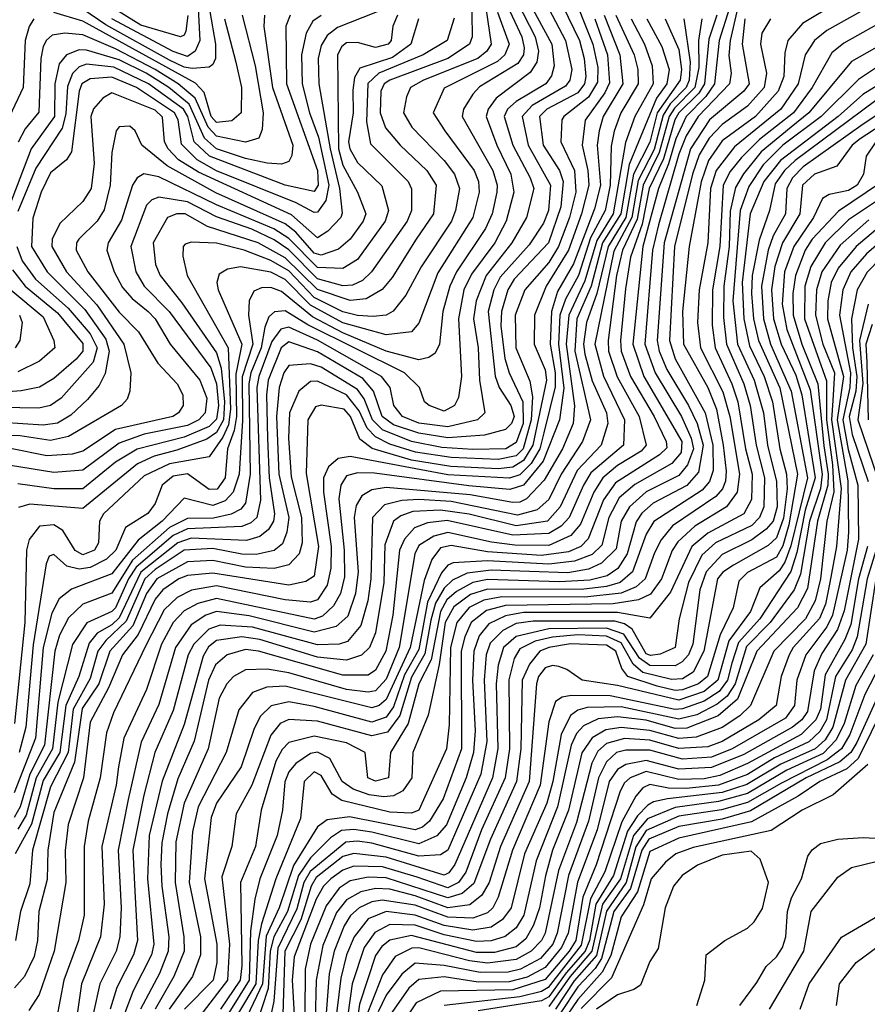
# Model space of a CAD drawing. Extents: x 501367 to 657802, y 482273 to 547541.
# Tile 358 of 656: x 606080 to 608427, y 514998 to 517723. Entities that reach past the tile are written whole.
import ezdxf

# ---------------------------------------------------------------- set-up
doc = ezdxf.new("R2010")
doc.units = 0

msp = doc.modelspace()

# ---------------------------------------------------------------- linework, layer by layer
at = {"layer": '0CON20XD'}
for points in [[(607360.2, 517825), (607385.4, 517655), (607373, 517635), (607348.4, 517615), (607197.8, 517555), (607161.9, 517535), (607150.6, 517509.4), (607142.5, 517465), (607165.9, 517425), (607255, 517332.8), (607283.6, 517295), (607297.8, 517255), (607286.8, 517195), (607275.4, 517165), (607191.2, 517038.8), (607149.5, 516960.5), (607113.8, 516916.2), (607094.6, 516905.4), (607058.3, 516901.7), (607015, 516904.2), (606974.5, 516914.5), (606895, 516954.1), (606825, 517027.2), (606775, 517056.5), (606701.3, 517085), (606625, 517104.6), (606555, 517107.3), (606538.5, 517101.5), (606533.1, 517095), (606531.7, 517068.3), (606544, 517015), (606657.5, 516815), (606663.9, 516645), (606658.4, 516601.6), (606642.5, 516567.5), (606605, 516513.3), (606495, 516493.2), (606425, 516460.3), (606311.7, 516355), (606301.4, 516335), (606298.2, 516275), (606287.4, 516255), (606255, 516242), (606233.9, 516253.9), (606199.4, 516309.4), (606175, 516325.2), (606135, 516320.8), (606106.1, 516283.9), (606098.5, 516255), (606094.6, 516055), (606065.3, 515775)], [(607603.2, 517815), (607667, 517655), (607680.6, 517590.6), (607679.6, 517549.6), (607655, 517508.4), (607586.4, 517455), (607581.2, 517445), (607578.6, 517385), (607616.6, 517305), (607619.6, 517245), (607601.9, 517175), (607572.3, 517095), (607545, 517050.9), (607478.3, 516975), (607452.1, 516905), (607453.6, 516815), (607492.4, 516722.4), (607499.4, 516679.4), (607496.6, 516615), (607474.2, 516535), (607454.5, 516515.5), (607405, 516505.3), (607275, 516510.8), (607176.2, 516526.2), (607105, 516548.3), (607065, 516567.9), (607042.1, 516592.2), (607020.1, 516640.1), (606985, 516684.7), (606905, 516722.7), (606885, 516721), (606852.6, 516695), (606827.4, 516635), (606824.3, 516565), (606832.1, 516457.9), (606860.7, 516345), (606862.5, 516275), (606853.9, 516245), (606825, 516214.5), (606785, 516204.1), (606705, 516207.7), (606615, 516225.9), (606545, 516222.8), (606459.5, 516175), (606431.2, 516135), (606392.9, 516045), (606329.5, 515975), (606298.7, 515885), (606253.4, 515816.6), (606231.8, 515668.2), (606175, 515528.5), (606157.6, 515425), (606156.1, 515343.9), (606133.4, 515255), (606129.2, 515175), (606119.7, 515130.3), (606093, 515075), (606066, 515044)], [(607506.9, 517825), (607591, 517665), (607608.6, 517585), (607603.5, 517555), (607591.5, 517538.5), (607498.9, 517485), (607470.9, 517455), (607488.1, 517375), (607549.9, 517265), (607544.1, 517195), (607530.5, 517159.5), (607490.2, 517099.8), (607410, 517010), (607392.4, 516975), (607377, 516915), (607396.3, 516736.3), (607407.4, 516705), (607439.9, 516655), (607449.1, 516625), (607441.6, 516605), (607425, 516588.9), (607367.1, 516572.9), (607265, 516565.5), (607185, 516578.1), (607115, 516601.4), (607083.7, 516625), (607059.5, 516695), (607029.7, 516729.7), (606905, 516803.5), (606825, 516831.3), (606803.8, 516815), (606768.4, 516725), (606763.3, 516685), (606766, 516564), (606770.9, 516455), (606785.1, 516354.9), (606783, 516335), (606768.5, 516311.5), (606745, 516292.6), (606708.2, 516281.8), (606555, 516288), (606518.3, 516275), (606415.8, 516194.2), (606355, 516067.3), (606335, 516048.5), (606294.6, 516025.4), (606272.3, 515997.7), (606243.4, 515905), (606207.4, 515825), (606191.2, 515695), (606145, 515617.7), (606113.1, 515496.9), (606067.8, 515415)], [(607552.9, 517825), (607629.9, 517665), (607643.3, 517615), (607647.6, 517565), (607644.1, 517545), (607625, 517520.4), (607539.8, 517475), (607519.4, 517455), (607529.4, 517375), (607574.2, 517305), (607585.2, 517275.2), (607578.6, 517205), (607544.1, 517105), (607448.7, 517005), (607431.6, 516975), (607414.4, 516915), (607412.6, 516875), (607423.3, 516785), (607435.3, 516745), (607473.2, 516665), (607474.1, 516605), (607455, 516552.2), (607425.8, 516535), (607335, 516532.9), (607248.8, 516538.8), (607165, 516555.8), (607085, 516587.8), (607057.2, 516615), (607033.4, 516673.4), (607015, 516699.3), (606915, 516761.4), (606885, 516770.5), (606825, 516766.1), (606811.2, 516745), (606798.8, 516705), (606791.4, 516625), (606797.7, 516465), (606825.4, 516345), (606820.1, 516305), (606808, 516272), (606785, 516253.6), (606735, 516243), (606695, 516244.1), (606615, 516259), (606535, 516255.2), (606455, 516201.3), (606426.2, 516175), (606375, 516057.9), (606318.2, 516005), (606296.1, 515975), (606275, 515900), (606228, 515815), (606213.9, 515695), (606165, 515599.5), (606115.5, 515425), (606108.4, 515331.6), (606082.6, 515255), (606068, 515175)], [(607466.3, 517815), (607553.1, 517655), (607559.8, 517595), (607552.5, 517567.5), (607536.6, 517545), (607454.2, 517495.8), (607430.8, 517475), (607421.2, 517455), (607445.7, 517375), (607493.8, 517285), (607503.2, 517255), (607483.6, 517175), (607442.4, 517105), (607371.6, 517015), (607343.5, 516945), (607336.9, 516895), (607349.3, 516815), (607352.7, 516725), (607368.3, 516635), (607347.5, 516615), (607265, 516596.3), (607185, 516606), (607139.8, 516625), (607115.6, 516655), (607105.9, 516705), (607081.4, 516735), (606905, 516835.6), (606825, 516871.4), (606803.4, 516866.6), (606778, 516832), (606741.9, 516735), (606736.3, 516705), (606746.7, 516393.3), (606736.5, 516345), (606720, 516330), (606695, 516320.1), (606545, 516313.4), (606504.7, 516295), (606402.4, 516207.6), (606381.1, 516175), (606345, 516094.9), (606335, 516084.9), (606266.3, 516053.7), (606226.4, 515993.6), (606185.7, 515834.3), (606171.1, 515705), (606125.3, 515625), (606098, 515522), (606075, 515482.6)], [(606570.8, 517825), (606579.1, 517665), (606565.7, 517635), (606545, 517620.9), (606505, 517634.1), (606335, 517725)], [(607175, 517786.3), (606959.5, 517700.5), (606931.6, 517678.4), (606915, 517651.5), (606906.2, 517615), (606907.9, 517545), (606939.5, 517365), (606965.9, 517255), (606973.1, 517186.9), (606969.6, 517175), (606932.8, 517137.2), (606905, 517119.1), (606832.5, 517182.5), (606575, 517301), (606520, 517335), (606491.1, 517365), (606481.1, 517385), (606475, 517453.2), (606455, 517471.9), (606335, 517520.2), (606310.5, 517505), (606284.4, 517475.6), (606276.6, 517455), (606286, 517325), (606277.5, 517255), (606255, 517219.2), (606191.2, 517158.8), (606170.2, 517115), (606168.8, 517095), (606209.5, 517025), (606293.5, 516933.5), (606368.4, 516825), (606388.1, 516745), (606385.3, 516695), (606377.6, 516672.4), (606362.1, 516655), (606215, 516569.2), (606165, 516558.2), (606081.2, 516571.2), (605975, 516573.9)], [(607440.5, 517805), (607507.1, 517675), (607516.5, 517635), (607511.9, 517605), (607493.6, 517576.4), (607399.7, 517505), (607377.4, 517475), (607371.9, 517455), (607401.4, 517375), (607440, 517295), (607448, 517245), (607426.5, 517165), (607395.6, 517105), (607331.2, 517018.8), (607309.9, 516975), (607294.7, 516895), (607303.5, 516735), (607295, 516677.5), (607284.2, 516655), (607255, 516639.2), (607213.5, 516655), (607200.9, 516665), (607186.6, 516705), (607145.7, 516745), (606877.9, 516877.9), (606815, 516917.4), (606785.6, 516914.4), (606769.7, 516900.3), (606758.4, 516871.6), (606748.8, 516815), (606720.4, 516745), (606714.3, 516715), (606717.7, 516465), (606704.9, 516385), (606692, 516368), (606665.6, 516354.4), (606616.9, 516343.1), (606545, 516342), (606495, 516317.7), (606392.5, 516227.5), (606335, 516135.7), (606255, 516105.7), (606215, 516067.2), (606190.5, 516019.5), (606177, 515975), (606148.4, 515715), (606107.8, 515635), (606081.2, 515545), (606065.1, 515515)], [(607330.6, 517805), (607332.7, 517675), (607325.6, 517654.4), (607265.6, 517615), (607104.5, 517555), (607089.4, 517545), (607079.8, 517525), (607078.5, 517465), (607093.2, 517423.2), (607133.2, 517375), (607207, 517305), (607232.8, 517265), (607225.8, 517185), (607178.1, 517115), (607111.1, 517008.9), (607083.9, 516976.1), (607039.6, 516950.4), (606994.7, 516945.3), (606905, 516975.8), (606815, 517063.8), (606740.3, 517105), (606600.3, 517150.3), (606538.2, 517185), (606515.1, 517184.9), (606489.2, 517175), (606450, 517105), (606455.9, 517045), (606469.3, 517015), (606529.3, 516939.3), (606625, 516800.5), (606638.2, 516758.2), (606647.3, 516665), (606644.2, 516615.8), (606625, 516580.3), (606597.9, 516562.1), (606515, 516531.8), (606452.1, 516515), (606406.6, 516493.4), (606255, 516370), (606108.3, 516381.7), (606076.8, 516373.2)], [(606545.6, 517734.4), (606539.6, 517690.4), (606535, 517679.6), (606525, 517675.3), (606415, 517707.8), (606265, 517801.2)], [(607424.1, 517774.1), (607470.6, 517675), (607477, 517645), (607474.5, 517625), (607458.8, 517601.1), (607353.5, 517536.5), (607335, 517516.5), (607308.7, 517475), (607305.2, 517455), (607390.1, 517305), (607401.6, 517265), (607400.9, 517245), (607388, 517185), (607370, 517145), (607289.6, 517025), (607270.7, 516985), (607251.7, 516915), (607242.5, 516825), (607230.1, 516799.9), (607212.5, 516787.5), (607185, 516781.8), (607094.5, 516805.5), (606975, 516855.9), (606890.7, 516900.7), (606805, 516970), (606775, 516981.5), (606749.3, 516980.7), (606728.3, 516971.7), (606715.2, 516945), (606714, 516905), (606725.3, 516825), (606696, 516734), (606696.9, 516613.1), (606687.4, 516465), (606671.2, 516415), (606648.7, 516391.3), (606615, 516378.3), (606535, 516398.2), (606474.6, 516335), (606407.6, 516282.4), (606335, 516188.9), (606223.2, 516146.8), (606189.6, 516120.4), (606169.2, 516080.7), (606144.9, 515985.1), (606124.1, 515735), (606065, 515583)], [(608045.3, 517755), (608016.6, 517665), (608003.7, 517545), (607979.7, 517510.3), (607925.1, 517455), (607897, 517393), (607876.7, 517323.3), (607848.4, 517255), (607805.7, 517095), (607777.6, 516825), (607808.4, 516735), (607912.9, 516555), (607911.8, 516525), (607885.2, 516495), (607783.2, 516436.8), (607740.1, 516399.9), (607711.2, 516345), (607691.7, 516268.3), (607665, 516243.2), (607615.8, 516224.2), (607545, 516215.6), (607374.8, 516224.8), (607280.1, 516219.9), (607265, 516213.6), (607247.5, 516192.5), (607208.9, 516111.1), (607185, 515979.6), (607145, 515909.4), (607115, 515821.1), (607095, 515793.1), (607055, 515778.9), (606895, 515822.3), (606825, 515835.1), (606776.1, 515823.9), (606746.8, 515795), (606729.1, 515760.9), (606693.6, 515655), (606625, 515554.3), (606610.4, 515515), (606591.5, 515345), (606626.2, 515165), (606626.1, 515113.9), (606615.6, 515065), (606536.3, 514985)], [(608341.5, 517768.5), (608247.7, 517712.3), (608207.2, 517665), (608198.9, 517631.1), (608196, 517565), (608180.1, 517525), (608117.6, 517455), (608025, 517387.7), (607986.7, 517333.3), (607966.4, 517273.6), (607933.3, 517095), (607915.3, 516914.7), (607917.5, 516825), (607985, 516704.4), (608009.2, 516645), (608028.2, 516545), (608036.4, 516473.6), (608034, 516446), (608025.5, 516424.5), (608007.2, 516402.8), (607887.7, 516322.3), (607856.2, 516283.8), (607837.4, 516247.4), (607812.1, 516175), (607786.5, 516153.5), (607745, 516135.5), (607645, 516124.3), (607414.8, 516125.2), (607365, 516116.6), (607324.1, 516095.9), (607290.2, 516055), (607272.4, 515985), (607268.7, 515771.3), (607262.2, 515705), (607185.1, 515535), (607165, 515526.8), (607105, 515529.5), (606972.4, 515562.4), (606945, 515579.2), (606915, 515631.4), (606895, 515641.2), (606868.1, 515615), (606857.9, 515512.1), (606788.8, 515345), (606749.4, 515220.6), (606740.3, 515175), (606733.5, 515055), (606686, 514975)], [(606915, 517734.5), (606891.8, 517718.2), (606872.9, 517685), (606860.7, 517625), (606862.4, 517545), (606882.2, 517465), (606907.7, 517397.7), (606935.9, 517265), (606928.1, 517221.9), (606905, 517189.7), (606895, 517189.3), (606845.5, 517215.5), (606625, 517304.3), (606571, 517335), (606528.3, 517378.3), (606518.9, 517445), (606508.9, 517465), (606403, 517535), (606335, 517563.3), (606275, 517558.9), (606252.4, 517545), (606245, 517524.4), (606223.1, 517356.9), (606209.7, 517335), (606165, 517298.5), (606139.6, 517245), (606116.6, 517173.4), (606112.4, 517095), (606155.7, 517025), (606260.6, 516920.6), (606318.5, 516838.5), (606328.2, 516805), (606316.8, 516743.2), (606299.7, 516710.3), (606268.2, 516671.8), (606221.5, 516628.5), (606185, 516606.6), (606145, 516600.6), (605975, 516611.3)], [(606757.6, 517735), (606755.9, 517704.1), (606780.2, 517535), (606836, 517375), (606833.7, 517346.3), (606825, 517330.5), (606805, 517323.2), (606765, 517325.9), (606705, 517338.7), (606625, 517365.6), (606591.4, 517395), (606549.2, 517489.2), (606493, 517535), (606429.8, 517575), (606355, 517611.6), (606265, 517638.6), (606245, 517638.8), (606209.7, 517625), (606189.6, 517600.4), (606177.1, 517545), (606176.3, 517455), (606111.6, 517365), (606049.3, 517200.7)], [(606118.9, 517725), (606106, 517704), (606094.9, 517665), (606090.1, 517535), (606051.9, 517455)], [(607126.1, 517735), (607113.6, 517705), (607108.7, 517665), (607100.3, 517655), (607065, 517645.7), (607015, 517659), (606985, 517658.3), (606971.9, 517648.1), (606960.4, 517625), (606962.9, 517365), (606975, 517320), (607015.5, 517245), (607038.2, 517185), (607030.9, 517165), (606994.9, 517115.1), (606962.7, 517087.3), (606915, 517071.3), (606895, 517076.4), (606845, 517134.5), (606815, 517157.7), (606623.5, 517243.5), (606487.9, 517317.9), (606418.4, 517375), (606400, 517415), (606385, 517427.5), (606355, 517425.8), (606347.1, 517415), (606335.2, 517355.2), (606330.5, 517265), (606313.9, 517196.1), (606294.7, 517165.3), (606243.7, 517115), (606237, 517105), (606236.8, 517085), (606268.4, 517025), (606355, 516913.6), (606408.9, 516858.9), (606462.2, 516772.2), (606516.3, 516715), (606531.6, 516685), (606532.5, 516655), (606519.3, 516635), (606503.8, 516625), (606345, 516588.2), (606255, 516528.8), (606225, 516520), (606155, 516515.5), (606055, 516536.4)], [(607184.3, 517725), (607163, 517655), (607112.4, 517617.6), (607021.9, 517588.1), (607007.4, 517562.6), (607002.4, 517527.6), (607003.4, 517465), (606990.7, 517385), (606993.8, 517365), (607015, 517327.7), (607082.4, 517262.4), (607100.8, 517195), (607091.7, 517165), (607015, 517059.4), (606975, 517033.8), (606905, 517037.2), (606825, 517117.3), (606783.8, 517143.9), (606625, 517210.1), (606465, 517288), (606424, 517296), (606405, 517285.2), (606392.2, 517265), (606362.3, 517167.7), (606324.8, 517105), (606321.3, 517085), (606341.5, 517025), (606365, 516981.1), (606391.1, 516951.1), (606435.4, 516915.4), (606454.8, 516895), (606496.5, 516825), (606578.9, 516725), (606597.8, 516675), (606593.9, 516635), (606576.1, 516615), (606545, 516600.1), (606424.3, 516575.7), (606355, 516551.2), (606255, 516476.2), (606175, 516469.6), (606055, 516488.7)], [(606829, 517735), (606816.5, 517705), (606818.3, 517545), (606904.3, 517305), (606906.3, 517265), (606895, 517246.9), (606815, 517264.3), (606605.1, 517345), (606563.5, 517385), (606546, 517455), (606533.4, 517475), (606437.1, 517545), (606340.9, 517590.9), (606265, 517599.8), (606245, 517592.4), (606226.7, 517573.3), (606212.2, 517537.8), (606207.7, 517462.3), (606197.5, 517422.5), (606125, 517312.1), (606075, 517191.9)], [(607283.4, 517726.6), (607263.5, 517665), (607197.2, 517625), (607074.2, 517575), (607043.7, 517546.3), (607040.1, 517440.1), (607050.9, 517379.1), (607155.2, 517275), (607164.5, 517254.5), (607165.2, 517195), (607153.3, 517165), (607053.8, 517025), (607029, 517001), (607001.6, 516988.4), (606975, 516986), (606905, 517005.7), (606825, 517085.4), (606785, 517113), (606722.6, 517142.6), (606625, 517177.5), (606545, 517218.1), (606465, 517231.8), (606445.6, 517224.4), (606431, 517209), (606387.4, 517095), (606402, 517025), (606424.5, 516985), (606493.6, 516915), (606609, 516759), (606625, 516715.3), (606630.4, 516655), (606625, 516617), (606605, 516596.5), (606535, 516567.3), (606405, 516534.5), (606345, 516497.9), (606255, 516424.1), (606175, 516424.9), (606075, 516437.9)], [(606695.7, 517735), (606731.7, 517595), (606754.1, 517465), (606751.7, 517418.3), (606742.5, 517395), (606705, 517384), (606625, 517400.1), (606601.6, 517425), (606565.6, 517505.6), (606518.4, 517545), (606454.9, 517585), (606345, 517641.6), (606255, 517680.2), (606204.6, 517685.4), (606170.2, 517679.8), (606154, 517666), (606145, 517648.2), (606138.6, 517615), (606133.2, 517466.8), (606095, 517420.4), (606076.2, 517383.8)], [(607403.4, 517743.4), (607434.9, 517655), (607423.7, 517625), (607403.1, 517606.9), (607255, 517532.8), (607224.8, 517465), (607256.7, 517415), (607338.6, 517305), (607350.7, 517275), (607352.3, 517245), (607334.3, 517175), (607237.9, 517022.1), (607185, 516882.9), (607165, 516858.8), (607095, 516851), (606975, 516883.8), (606885, 516933.1), (606815, 517003.7), (606775, 517024.4), (606691.3, 517038.7), (606655, 517032.6), (606631.9, 517018.1), (606626.2, 516995), (606629.2, 516975), (606695.4, 516825), (606678.5, 516741.5), (606680, 516625), (606673.9, 516586.1), (606655.6, 516535), (606649.1, 516455), (606626.9, 516423.1), (606605, 516422.9), (606545, 516466.1), (606505, 516459.9), (606474.5, 516435), (606455, 516384), (606435, 516356.5), (606372.8, 516317.2), (606346.4, 516255), (606320.3, 516229.7), (606275, 516206.5), (606245, 516202.3), (606210.3, 516210.3), (606175, 516242.7), (606161.7, 516238.3), (606153.5, 516216.5), (606116.9, 515993.1), (606097.3, 515765), (606078.9, 515695)], [(607672, 517725), (607707.1, 517625), (607712.6, 517547.4), (607700.2, 517519.8), (607645.9, 517444.1), (607637.1, 517375), (607653.2, 517305), (607655.9, 517265), (607635.1, 517185.1), (607599.3, 517085), (607538.1, 516985), (607505.8, 516905), (607504.3, 516825), (607535, 516753.4), (607538.2, 516725), (607500.9, 516545), (607475, 516503), (607445, 516484), (607405, 516479.6), (607273.3, 516486.7), (607165, 516503.7), (607056.3, 516536.3), (607021.6, 516561.6), (606995.9, 516625), (606978.6, 516645), (606915, 516655.9), (606898.6, 516651.4), (606878, 516615), (606873.4, 516466.6), (606907.5, 516265), (606895, 516183.1), (606872.2, 516167.8), (606825, 516157.9), (606615, 516191.2), (606545, 516185.1), (606520.8, 516175), (606476.4, 516145), (606455, 516119.2), (606408.2, 516021.8), (606364.7, 515965), (606326.2, 515873.8), (606275, 515778.5), (606256.4, 515625), (606214.5, 515495.5), (606205.9, 515424.1), (606207.4, 515335), (606175.9, 515145), (606134.4, 515025.6), (606105, 514981.2)], [(606647.4, 517725), (606678.6, 517605), (606693.7, 517535), (606693.1, 517465), (606667, 517443), (606625, 517437.8), (606610, 517455), (606590.7, 517520.7), (606567, 517547), (606255, 517718.4), (606175, 517742.7)], [(607698.3, 517735), (607742.1, 517625), (607749.6, 517545), (607695.3, 517455), (607684.6, 517415.4), (607679.1, 517375), (607688.1, 517265), (607671.2, 517198.8), (607613.1, 517046.9), (607569.1, 516970.9), (607552.5, 516915), (607548.6, 516825), (607562.4, 516745), (607563, 516707), (607530.9, 516579.1), (607519.7, 516535), (607495.9, 516494.1), (607465, 516463), (607435.8, 516454.3), (607265, 516463.2), (606995, 516514.1), (606961.6, 516508.4), (606934.9, 516485.1), (606920.9, 516455), (606921.2, 516415), (606942.6, 516265), (606941.4, 516205), (606931.8, 516158.2), (606905, 516117), (606885, 516110.8), (606815, 516117.1), (606625, 516155.8), (606555.8, 516144.2), (606516, 516124), (606480.4, 516089.6), (606428.9, 515991.1), (606339.9, 515805), (606320.2, 515749.8), (606303.2, 515625), (606269.6, 515505), (606258.9, 515435), (606258.4, 515245), (606242.7, 515175), (606202.1, 515065), (606182.4, 514957.6)], [(607730.4, 517735), (607781.6, 517625), (607791.1, 517585), (607792.3, 517545), (607744, 517465), (607726.1, 517413.9), (607717.7, 517372.3), (607715.3, 517265), (607701, 517195), (607660.7, 517119.3), (607627.4, 517015), (607591, 516949), (607575.8, 516905), (607571.5, 516825), (607586.8, 516703.2), (607574.3, 516615), (607529.1, 516500.9), (607475, 516434.5), (607437.2, 516422.7), (607323.2, 516433.2), (607062.6, 516467.4), (607015, 516468.3), (606985, 516460.4), (606968.9, 516435), (606963.5, 516396.5), (606978.5, 516255), (606979.1, 516180.9), (606968.2, 516135), (606949.2, 516100.8), (606918.1, 516071.9), (606895, 516063.5), (606625, 516120.9), (606572.9, 516107.1), (606535, 516086.7), (606505, 516054.8), (606473, 515995), (606430.8, 515869.2), (606368, 515735), (606353.7, 515655), (606347.3, 515605), (606307.1, 515435), (606313.6, 515275), (606303.4, 515185), (606251.4, 515055), (606225.2, 514875)], [(606606.1, 517745), (606622.2, 517655), (606622.2, 517615), (606615, 517598.2), (606605, 517591.2), (606557.5, 517587.5), (606535, 517590.8), (606495, 517610.1), (606318.1, 517708.1), (606255, 517751.3)], [(607772.6, 517725), (607809.8, 517655), (607830.9, 517595), (607834.1, 517545), (607782.8, 517455), (607757.6, 517382.4), (607723.1, 517185), (607678, 517112), (607645, 517000), (607600, 516905), (607593.2, 516825), (607615.9, 516654.1), (607612.5, 516605), (607583.1, 516535), (607531.7, 516448.3), (607482.9, 516397.1), (607465, 516387.8), (607445, 516386.5), (607327.5, 516407.5), (607095, 516428), (607055, 516421.7), (607027.6, 516405), (607012, 516378), (607006.4, 516345), (607017.3, 516195), (607009.5, 516135), (606988.3, 516071.7), (606956.2, 516043.9), (606895, 516027.5), (606715, 516073.5), (606625, 516084.9), (606595.1, 516074.9), (606555, 516048.3), (606511.5, 515985), (606465, 515828), (606416.2, 515723.8), (606380.2, 515565), (606353, 515425), (606360.9, 515265), (606357.6, 515185), (606346.7, 515145), (606301.9, 515055), (606284.7, 514975.3)], [(607816.1, 517725), (607858.1, 517648.1), (607878, 517585), (607871.8, 517545), (607842.9, 517505), (607767.8, 517322.2), (607744.2, 517185), (607694.1, 517105), (607662.2, 516985), (607622.5, 516895), (607616.7, 516805), (607660.1, 516615), (607637.9, 516555), (607579.4, 516465), (607545, 516395.2), (607513.2, 516366.8), (607458.1, 516351.9), (607275, 516389.6), (607184.9, 516395.1), (607138.2, 516391.8), (607089.7, 516380.3), (607056.6, 516345), (607052.4, 516175), (607043.9, 516115), (607024.1, 516045.9), (606987.9, 516002.1), (606965, 515994.4), (606905, 515992.4), (606725, 516041.5), (606635, 516047.4), (606603.7, 516036.3), (606561.8, 515995), (606546.8, 515965), (606505, 515810.9), (606454.4, 515695), (606423.5, 515576.5), (606393.3, 515425), (606399, 515311), (606406.1, 515175), (606395.4, 515135), (606349.3, 515045), (606330.7, 514985)], [(607867, 517725), (607905, 517639.6), (607912.6, 517585), (607908.7, 517555), (607844.6, 517465), (607825, 517383.4), (607779.8, 517295), (607757.9, 517175), (607709.2, 517095), (607678, 516965), (607649.3, 516885), (607641.4, 516825), (607645, 516796.7), (607665, 516722.9), (607704.4, 516634.4), (607708.3, 516605), (607690.2, 516545), (607623.3, 516475), (607576.4, 516375), (607541.7, 516335), (607455, 516322.5), (607324.5, 516354.5), (607245, 516365.8), (607168.7, 516361.3), (607135, 516349.8), (607114.7, 516335.3), (607090.8, 516269.2), (607088.6, 516165), (607065, 516026.4), (607048.1, 515985), (607026, 515964), (606985, 515950.1), (606905, 515958.9), (606745, 516007.5), (606695, 516015.4), (606625, 516004.5), (606602.8, 515987.2), (606588.1, 515961.9), (606535, 515772), (606474.6, 515615.4), (606438.6, 515465), (606433.6, 515345), (606451.6, 515165), (606445.4, 515135), (606394.2, 515035.7), (606371.1, 514975)], [(607918.4, 517725), (607936.7, 517605), (607933.8, 517555), (607924.9, 517535), (607880.6, 517489.4), (607861.4, 517458.6), (607836.4, 517363.6), (607792.7, 517277.3), (607774.5, 517175), (607725, 517082.3), (607672.7, 516825), (607696.3, 516736.3), (607754.8, 516615.2), (607751.4, 516545), (607661.5, 516468.5), (607640.6, 516435), (607601.5, 516345), (607578.8, 516321.2), (607545, 516301.3), (607445, 516296.6), (607263.7, 516336.4), (607209.2, 516330.8), (607173, 516317), (607145, 516285.6), (607131.4, 516255), (607113.1, 516075), (607093.6, 515975), (607065, 515922.8), (607045, 515909.2), (606975, 515908.6), (606741.2, 515975), (606705, 515980.2), (606654.7, 515965.3), (606622.2, 515937.8), (606602.6, 515895), (606563.4, 515726.6), (606517.9, 515622.1), (606489.1, 515525), (606473.6, 515445), (606470.9, 515385), (606473.4, 515325), (606492.7, 515185), (606491.5, 515145), (606466.9, 515083.1), (606414.9, 514985.1)], [(607968.4, 517725), (607959.2, 517665), (607960, 517590), (607949, 517535), (607892.7, 517477.3), (607878.7, 517455), (607850.8, 517355), (607806.3, 517265), (607789.7, 517170.3), (607748.8, 517085), (607732.5, 517015), (607708.9, 516835), (607710.4, 516805), (607734.1, 516734.1), (607795.5, 516625), (607814.8, 516545), (607801, 516529), (607735, 516488.6), (607694.7, 516455), (607669.6, 516415), (607633.2, 516326.8), (607606.2, 516295), (607545, 516267.6), (607451.2, 516268.8), (607386.5, 516276.5), (607265, 516303.2), (607226.4, 516293.6), (607185, 516268), (607173.8, 516245), (607130.8, 515985), (607095, 515897.6), (607065, 515865.8), (607045, 515861.6), (606985, 515868.8), (606825, 515915.4), (606764.9, 515925.1), (606705, 515924), (606672, 515905), (606654, 515885), (606632.5, 515845), (606602.3, 515705), (606535.5, 515554.5), (606512.3, 515447.7), (606510.2, 515335), (606534.3, 515185), (606535.1, 515145), (606507.2, 515075), (606455.3, 514985)], [(608010.6, 517735), (607988.3, 517668.3), (607976.3, 517545), (607960.7, 517519.3), (607905.3, 517465), (607894, 517445), (607862.5, 517337.5), (607822.7, 517255), (607803.2, 517156.8), (607771, 517065), (607757.4, 516977.4), (607743.7, 516835), (607745.8, 516805), (607771.3, 516735), (607836.7, 516625), (607869.7, 516555), (607871.7, 516538.3), (607851.5, 516518.5), (607729.3, 516440.7), (607696.4, 516393.6), (607653.6, 516286.4), (607634.1, 516265), (607599.4, 516250.6), (607525, 516239.8), (607375, 516249.8), (607275, 516267.3), (607245, 516260.8), (607221.2, 516228.8), (607199.5, 516170.5), (607161.2, 515985), (607095, 515842), (607075, 515825.1), (607055, 515818.4), (606815, 515878.3), (606764.4, 515875.6), (606725, 515860.6), (606686.6, 515813.4), (606651.6, 515695), (606574.2, 515545), (606558.8, 515475), (606549.5, 515335), (606580.3, 515185), (606581.1, 515135), (606558.9, 515075), (606493.9, 514985)], [(608409.2, 517745), (608315, 517692.3), (608280.4, 517665), (608254.9, 517625), (608235.3, 517545), (608187.1, 517475), (608058.9, 517371.1), (608008.1, 517305), (607993, 517255), (607984.9, 517105), (607961.6, 516975), (607956.4, 516885), (607965.1, 516815), (608027.2, 516692.8), (608046.5, 516625), (608072.9, 516465), (608066.3, 516415), (608036.9, 516375), (607949.2, 516320.8), (607902.2, 516277.8), (607886.4, 516253.6), (607856.6, 516175), (607826.9, 516133.1), (607793.1, 516116.9), (607723.6, 516106.4), (607425, 516102), (607372.1, 516087.9), (607330.1, 516055), (607312.1, 516015), (607302.6, 515975), (607303.2, 515705), (607252.9, 515567.1), (607214.9, 515505), (607195, 515488.2), (607175, 515481), (606993.1, 515516.9), (606931.7, 515508.3), (606905, 515489.3), (606838.1, 515381.9), (606798.5, 515265), (606762.9, 515187.1), (606752.3, 515055), (606710.3, 514965)], [(608490.3, 517729.7), (608362.3, 517657.7), (608328.9, 517631.1), (608274.2, 517535), (608222.3, 517465), (608128.8, 517391.2), (608078.4, 517341.6), (608047.1, 517302.9), (608028.2, 517265), (608018.7, 517095), (607998.4, 516975), (607997.1, 516877.1), (608005.8, 516815), (608052.1, 516715), (608068.1, 516665), (608089.6, 516535), (608107.7, 516465), (608106.1, 516395), (608084.9, 516355.1), (607985, 516302.2), (607940.7, 516265), (607881.6, 516138.4), (607825, 516066.8), (607735, 516081.9), (607475, 516082.1), (607425, 516073.5), (607378.7, 516051.3), (607352.6, 516017.4), (607337, 515975), (607333.4, 515895), (607341.4, 515755), (607336.6, 515695), (607316.6, 515625), (607261.8, 515495), (607235.4, 515464.6), (607185, 515442.5), (607054.7, 515474.7), (607005, 515482.1), (606971.2, 515478.8), (606940.8, 515459.2), (606885, 515403.6), (606851.8, 515355), (606821.8, 515255), (606783.3, 515185), (606773.9, 515145), (606767.7, 515042.3), (606732.6, 514935)], [(608066, 517745), (608047.4, 517665), (608043.8, 517623.8), (608049.6, 517575), (608044.9, 517545), (607958.2, 517455), (607925, 517401.5), (607905, 517350.6), (607849, 517155), (607832.3, 517085), (607811, 516825), (607839.8, 516745), (607912.6, 516625), (607939.3, 516565), (607945.4, 516535), (607929.2, 516490.8), (607905, 516461.2), (607815, 516415.9), (607768.5, 516375), (607745.3, 516335), (607731.9, 516258.1), (607691.1, 516218.9), (607655, 516202.3), (607597.8, 516192.2), (607385, 516199.6), (607318.8, 516191.2), (607278.6, 516171.4), (607255, 516149.5), (607231.5, 516108.5), (607218.7, 516061.3)], [(608158.8, 517725), (608135.2, 517685), (608131.2, 517655), (608147.7, 517575), (608141.2, 517535), (608095, 517482.8), (608025, 517432.6), (607988.6, 517395), (607961, 517349), (607943.2, 517295), (607893, 517095), (607878.9, 516835), (607895, 516784), (607978.2, 516635), (607999.6, 516545), (607999.8, 516475), (607990.3, 516445), (607969.6, 516420.4), (607836, 516334)], [(608087.4, 517725), (608080, 517655), (608099.4, 517545), (608085.4, 517525), (607989.6, 517445), (607936.9, 517365), (607864.6, 517105), (607844.7, 516835.3), (607850.2, 516805), (607871.8, 516755), (607931.7, 516655)], [(608525, 517686.8), (608383.2, 517606.8), (608265.1, 517464.9), (608216.2, 517425), (608133.3, 517356.7), (608083.8, 517296.2), (608062, 517258), (608047.3, 517192.7), (608044.6, 517095), (608029.2, 516985), (608028.5, 516898.5), (608036.8, 516825), (608084.9, 516715), (608102.5, 516655), (608118.9, 516545), (608141.8, 516455), (608140.1, 516375), (608128, 516345), (608107.1, 516322.9), (608006.8, 516275), (607969, 516241), (607932.2, 516165), (607906.2, 516065), (607895.2, 515985), (607853.2, 515966.8), (607826.8, 515963.2), (607815, 515968.1), (607775.9, 516035.9), (607755, 516050.7), (607727.9, 516057.9), (607502, 516058), (607455, 516051.7), (607417.4, 516032.6), (607383, 515997), (607371.6, 515965), (607365.6, 515895), (607373, 515725), (607356.7, 515635), (607265, 515424.8), (607245, 515411.5), (607185, 515408), (607055, 515443.8), (607015, 515449.8), (606982.8, 515447.2), (606884.3, 515365.7), (606867.2, 515335), (606847.3, 515262.7), (606795, 515153.4), (606783.4, 515006.6), (606737, 514785)], [(608468.9, 517601.1), (608402.9, 517557), (608299.4, 517455), (608193.4, 517375), (608138.7, 517321.3), (608099.1, 517260.9), (608074.5, 517195), (608054.7, 516944.7), (608067.7, 516825), (608113.5, 516725), (608139.6, 516635), (608150.9, 516545), (608175.7, 516445), (608177.3, 516375), (608166.2, 516335), (608146.9, 516313.1), (608106.8, 516283.2), (608025, 516242.4), (607980.7, 516195), (607963.5, 516145), (607943.5, 515995), (607931.7, 515965), (607914.5, 515945.5), (607895, 515934.7), (607825, 515936), (607796.3, 515956.3), (607752.3, 516022.3), (607705, 516038.8), (607545, 516037.1), (607455, 516016), (607419.2, 515985), (607405, 515936.7), (607399.6, 515885), (607403.9, 515706.1), (607389.4, 515625), (607285.1, 515385), (607268.3, 515361.7), (607255, 515355.7), (607095, 515404.9), (607005, 515415.9), (606975, 515406.8), (606900.8, 515349.2), (606887.3, 515325), (606858, 515232), (606814.5, 515145), (606809, 514971)], [(608525, 517583.6), (608414.3, 517515.7), (608346.3, 517455), (608186.9, 517333.1), (608140.7, 517275), (608102.1, 517185), (608080.6, 516995), (608084.6, 516895), (608100.5, 516820.5), (608141.5, 516735), (608164.4, 516665), (608184.6, 516535), (608203, 516465), (608204.8, 516424.8), (608195, 516343), (608175, 516289), (608152.2, 516267.8), (608056.5, 516213.5), (608026.4, 516193.6), (608011.9, 516175), (607974.2, 515975), (607945, 515917.3), (607915, 515898.5), (607885, 515896.9), (607805, 515916.4), (607778.9, 515938.9), (607745, 515998.7), (607705, 516016.6), (607625, 516020.1), (607555, 516014.1), (607507.4, 516002.6), (607465, 515981.9), (607449, 515955), (607434.3, 515895.7), (607435.9, 515705), (607424, 515625), (607359.1, 515480.9), (607315, 515363.5), (607295.4, 515335), (607265, 515320.5), (607180.1, 515349.9), (607085, 515378.4), (607005, 515380), (606975, 515369.4), (606941.1, 515345), (606921.3, 515325), (606901.1, 515288.9), (606840.2, 515129.8), (606834.2, 515065), (606839.6, 514970.4)], [(608450.8, 517499.2), (608227.1, 517332.9), (608197.2, 517305), (608171.8, 517268.2), (608155.7, 517194.3), (608127.1, 517112.9), (608108.5, 517015), (608106.6, 516965), (608112.1, 516895), (608126, 516835), (608185, 516704.3), (608233.4, 516465), (608210, 516325), (608193.2, 516266.8), (608175, 516235.8), (608095, 516193.2), (608070.7, 516169.3), (608055.7, 516095), (608019.7, 516020.3), (607984.7, 515905), (607959.3, 515885), (607915, 515868.6), (607895, 515866.6), (607845, 515878.2), (607763.8, 515905), (607746.9, 515926.9), (607730.7, 515975), (607705, 515991.5), (607605, 515995.3), (607545, 515985.9), (607520.6, 515975), (607491.1, 515938.9), (607471, 515895), (607468, 515705), (607455.9, 515615), (607383.7, 515455), (607337.6, 515332.4), (607305.2, 515304.8), (607265, 515292.8), (607095, 515348.2), (607045, 515350.4), (606995, 515339.6), (606965, 515319.5), (606929, 515271), (606884.9, 515165), (606870.1, 515095), (606869.3, 514970.7)], [(608494.4, 517485.6), (608415, 517433.7), (608248.8, 517315), (608219.9, 517285), (608203.9, 517255), (608200.1, 517185), (608165.9, 517124.1), (608152.2, 517085), (608134, 516985), (608139.2, 516895), (608158.9, 516825), (608215.6, 516695), (608261.3, 516455), (608215, 516266.3), (608198.3, 516221.7), (608182.7, 516197.3), (608129, 516151), (608103.1, 516085), (608043.5, 516003.5), (608013.1, 515895), (607975, 515864.1), (607905, 515840.1), (607735, 515880.2), (607637.5, 515895), (607594.8, 515924.8), (607572.8, 515932.8), (607555, 515935.8), (607535, 515929.4), (607516.1, 515905), (607510.5, 515885), (607490.6, 515615), (607411.6, 515435), (607379.5, 515335), (607359.5, 515300.5), (607326.1, 515273.9), (607265, 515265.2), (607175, 515298.4), (607105, 515316.6), (607065, 515318.5), (607025, 515309.2), (606985, 515287.6), (606957.6, 515252.4), (606919, 515161), (606900.9, 515065), (606897.8, 514952.2)], [(608465, 517431), (608407.1, 517392.9), (608384.9, 517375), (608342.7, 517317.3), (608280.2, 517295), (608247.2, 517265), (608240.1, 517185), (608192.4, 517105), (608170.6, 517039.4), (608161.8, 516975), (608166.8, 516895), (608188.6, 516825), (608228.5, 516738.5), (608246, 516685), (608282.9, 516455), (608254.5, 516365), (608231.5, 516248.5), (608214.7, 516195.3), (608129.4, 516065), (608070.3, 515999.7), (608051.9, 515941.9), (608040.2, 515895), (608016.7, 515863.3), (607975, 515836.7), (607915, 515815.3), (607895, 515814.3), (607715, 515852), (607607.1, 515852.9), (607581.8, 515848.2), (607563.5, 515836.5), (607545, 515779.4), (607521.5, 515605), (607444.2, 515425), (607404.9, 515295.1), (607389.7, 515265), (607375, 515251.2), (607335, 515236.8), (607265, 515239), (607175, 515272.1), (607083.3, 515286.7), (607055, 515281.9), (607019.7, 515265), (606996.3, 515243.7), (606978.6, 515215), (606950.9, 515145), (606937.1, 515082.9), (606925.1, 514925)], [(608450.9, 517385), (608423.7, 517345), (608416.3, 517295), (608398.4, 517265), (608375, 517249.6), (608321.6, 517238.4), (608302.6, 517227.4), (608278.2, 517175), (608223.6, 517095), (608197.8, 517025), (608191, 516935), (608204.2, 516865), (608268.7, 516698.7), (608302.1, 516465), (608297.2, 516425), (608266.7, 516335), (608241.9, 516188.1), (608224.6, 516145.4), (608157.8, 516055), (608091.9, 515988.1), (608060.9, 515885), (608038.9, 515851.1), (608011.5, 515828.5), (607955, 515799.6), (607905, 515787.2), (607745, 515821.5), (607651, 515819), (607625, 515811.9), (607605, 515796.9), (607579.5, 515745), (607556.3, 515615), (607539.1, 515555), (607477.9, 515415), (607440.7, 515265), (607417.1, 515232.9), (607385, 515211.4), (607335, 515203.5), (607255, 515215.9), (607175, 515244.9), (607095, 515255.4), (607045, 515234.4), (607006.2, 515185), (606984.9, 515135), (606969, 515071), (606934, 514785)], [(608460.7, 517269.3), (608347.5, 517192.5), (608274.3, 517115), (608255, 517084.4), (608227.9, 517015), (608221.1, 516965), (608222, 516905), (608245.8, 516825), (608290.1, 516715), (608306.4, 516543.6), (608318.8, 516465), (608317.6, 516435), (608288.8, 516335), (608260.9, 516149.1), (608233.8, 516095), (608120.7, 515975), (608067.9, 515842.1), (608013.7, 515796.3), (607927.3, 515762.7), (607895, 515761.5), (607815, 515784), (607735, 515793.8), (607681.8, 515788.2), (607641.1, 515768.9), (607622.1, 515747.9), (607606.9, 515715), (607569.5, 515545), (607509.9, 515395), (607475.7, 515245), (607455, 515209.4), (607424.1, 515185.9), (607385, 515173.4), (607345, 515171.6), (607255, 515190.5), (607175, 515216.9), (607105, 515218.6), (607063, 515197), (607033.4, 515155), (607000.3, 515055), (606962.4, 514785)], [(608455, 517221.9), (608375, 517168.8), (608310, 517105), (608270.8, 517039.2), (608254, 516985), (608253.3, 516895), (608313.5, 516723.5), (608313.6, 516615), (608330.8, 516490.7), (608333.7, 516416.3), (608315.1, 516335), (608297.4, 516175), (608282.6, 516115), (608255.3, 516064.7), (608167.7, 515975), (608103.6, 515825), (608073.5, 515796.5), (608025, 515764.5), (607953.1, 515736.9), (607905, 515733.7), (607824.4, 515755.6), (607745, 515764.2), (607702.7, 515757.3), (607665, 515735.1), (607636.4, 515693.6), (607599.1, 515535), (607555.1, 515425), (607536, 515354), (607518.9, 515265), (607502.8, 515217.2), (607481, 515179), (607455, 515157.6), (607395, 515141.5), (607345, 515141.8), (607165, 515188.4), (607104.6, 515175.4), (607082.3, 515157.7), (607065, 515133.4), (607021.2, 514998.8), (606990.1, 514785)], [(608431.5, 517168.5), (608351.3, 517098.7), (608301.3, 517025), (608285.9, 516975), (608283, 516905), (608303.9, 516825), (608335.6, 516745), (608331.5, 516668.5), (608328.1, 516615), (608354.2, 516425), (608341.2, 516265), (608323.4, 516165), (608310.9, 516105), (608294.6, 516065.4), (608221.2, 515985), (608210.1, 515965), (608188.8, 515905), (608174.8, 515825), (608126.3, 515785), (608025, 515725.1), (607985, 515710.7), (607905, 515705.8), (607825, 515728.7), (607755, 515733.8), (607705, 515720), (607681, 515699), (607664.2, 515665.8), (607621.3, 515501.3), (607572, 515368), (607535.3, 515194.7), (607525, 515174.3), (607496.2, 515145), (607455, 515121.9), (607375, 515111.8), (607325, 515118.3), (607185, 515154.7), (607166.2, 515153.8), (607119.3, 515130.7), (607085, 515080.2), (607043.5, 514976.5)], [(608449.9, 517140.1), (608395.6, 517095), (608346.1, 517035), (608327.1, 516995), (608317.3, 516945), (608316.9, 516895), (608360.7, 516735), (608343.2, 516615), (608373.3, 516446.7), (608374.9, 516304.9), (608371.5, 516255), (608330.8, 516075), (608315, 516042.8), (608256.2, 515965), (608231.3, 515895), (608225.6, 515825), (608200, 515790), (608052.7, 515705), (607995, 515682.2), (607915, 515676.5), (607825, 515701.6), (607758.6, 515701.4), (607732.2, 515695), (607705, 515669), (607682.4, 515625), (607654.9, 515505.1), (607599.3, 515355), (607567.8, 515195), (607555.7, 515164.3), (607522.1, 515125), (607466.6, 515095), (607432.5, 515087.5), (607355, 515086.1), (607255, 515105.8), (607175, 515112), (607138, 515082), (607095, 515023.2), (607072.9, 514977.1)], [(608465, 517109.6), (608425, 517075.1), (608381, 517025), (608358.7, 516975), (608349.4, 516905), (608380.5, 516745), (608378.5, 516705), (608359.3, 516615), (608373.5, 516533.5), (608400.4, 516435), (608402.3, 516285), (608363.1, 516086.9), (608344.6, 516035), (608300.8, 515969.2), (608279.4, 515920.6), (608261.4, 515808.6), (608245.6, 515785), (608219.9, 515765), (608085, 515689.6), (607995, 515653.6), (607905, 515648.5), (607815, 515673.1), (607758.6, 515661.4), (607735, 515648.1), (607712.5, 515615), (607678.9, 515481.1), (607624, 515336), (607598.5, 515195), (607580.1, 515155), (607535, 515100.2), (607485, 515073.2), (607435, 515060.3), (607349.6, 515059.6), (607255.6, 515074.4), (607185, 515066.4), (607157.5, 515042.5), (607103.5, 514966.5)], [(606071.8, 517095), (606087.2, 517055), (606123.7, 517005), (606214.5, 516924.5), (606275, 516853.7), (606294.3, 516815), (606283.2, 516775), (606195, 516675.2), (606165, 516654.6), (606132.8, 516647.2), (605975, 516650.7)], [(608465, 517063.9), (608426.3, 517023.7), (608399.2, 516975), (608382.9, 516895), (608386, 516815), (608398.2, 516735), (608394.9, 516695), (608376.9, 516625), (608384.6, 516574.6), (608429.1, 516445)], [(606060.4, 517030.4), (606095.6, 516985), (606185, 516911.3), (606255, 516826.9), (606255.1, 516805), (606236.7, 516783.3), (606175, 516729.5), (606135, 516705.8), (606084.2, 516695.8), (605905, 516681.8)], [(606055.7, 516975), (606145, 516900.7), (606174.8, 516835), (606177.2, 516815), (606135, 516777.3), (606075, 516748.3)], [(608428.8, 516935), (608404.8, 516835.2), (608414.2, 516715.8), (608400.8, 516615), (608457.9, 516447.8)], [(606079.7, 516905), (606086.8, 516885), (606080.5, 516835), (606067.6, 516815)], [(608440.7, 516879.3), (608422.7, 516825), (608425.9, 516774.1), (608429.4, 516615)], [(607931.7, 516655), (607955.4, 516605.4), (607972, 516545), (607959.5, 516470.5), (607926.7, 516433.3), (607834.4, 516385), (607802.6, 516357.4), (607787.2, 516332.8), (607762.4, 516245), (607736.3, 516203.7), (607706.4, 516183.6), (607658.2, 516171.8), (607575, 516167.1), (607375, 516173.5), (607334.6, 516165.4), (607289.2, 516140.8), (607262.5, 516117.5), (607245, 516085.2), (607218.9, 515951.1), (607185, 515885.2), (607155.2, 515774.8), (607106.6, 515695), (607100.8, 515625), (607065, 515615.2), (607043.8, 515625), (607036.2, 515695), (606985, 515721.5), (606895, 515740.5), (606825, 515722.4), (606806.7, 515703.3), (606789.5, 515670.5), (606748.8, 515535), (606732.6, 515435), (606691.6, 515335), (606694.9, 515104.9), (606690.1, 515065), (606635.9, 514985)], [(607836, 516334), (607815, 516299), (607776.5, 516195), (607742.6, 516165), (607705, 516154), (607634.4, 516145.6), (607375, 516146.6), (607328.3, 516131.7), (607281.9, 516098.1), (607258.3, 516055), (607241.9, 515938.1), (607211.4, 515798.6), (607168.8, 515695), (607165.4, 515625), (607141.3, 515588.7), (607114.7, 515575.3), (607087.8, 515572.2), (607047.9, 515577.9), (607003.7, 515593.7), (606972.5, 515615), (606938.7, 515678.7), (606905, 515695.9), (606885, 515692.1), (606845, 515664.5), (606825, 515641.6), (606813.8, 515613.8), (606807.4, 515535), (606793.1, 515465), (606744.6, 515345), (606731.3, 515288.7), (606719.4, 515200.6), (606715.4, 515065), (606659.2, 514975)], [(608427.7, 516265), (608402.5, 516175), (608381.3, 516048.7), (608365, 516007.9), (608309.9, 515910.1), (608296.8, 515815), (608284.4, 515785), (608243.7, 515745), (608095, 515664.2), (608018.4, 515631.6), (607975, 515622.2), (607905, 515619.9), (607815, 515642.5), (607770.4, 515625), (607755, 515611), (607742.5, 515587.5), (607675.8, 515384.2), (607639.3, 515295), (607620, 515175), (607601.6, 515145), (607535, 515066.9), (607445, 515038.3), (607245, 515034.2), (607177.4, 515002.6), (607127, 514927)], [(608454.1, 516265), (608426.5, 516175), (608399.2, 516015), (608385, 515979.4), (608339, 515905), (608314.1, 515785), (608295, 515752.6), (608265, 515724.9), (608170.1, 515679.9), (608095, 515634.4), (608015, 515605), (607925.4, 515595.4), (607876.6, 515596.6), (607825, 515606.7), (607805, 515597.1), (607786.3, 515573.7), (607747.1, 515502.9), (607700.4, 515365), (607660.4, 515289.6), (607635, 515161.9), (607543, 515045), (607525, 515033.5), (607465, 515019.1), (607255, 514995.3)], [(608450.3, 516175), (608422.7, 515995), (608366.5, 515895), (608331.6, 515765), (608309.8, 515730.2), (608282.2, 515705), (608187.5, 515662.5), (608093.7, 515606.3), (608025, 515583.9), (607873.3, 515566.7), (607835, 515558.5), (607818.8, 515548.8), (607790.4, 515519.6), (607762.7, 515477.3), (607724.3, 515355), (607675, 515275), (607657.9, 515175), (607645.9, 515145), (607592.7, 515085), (607545, 515019), (607525, 515007.5), (607349.8, 514980.2)], [(607218.7, 516061.3), (607202.1, 515967.9), (607165, 515903.7), (607132.5, 515797.6), (607098.8, 515751.2), (607055, 515741.4), (606905, 515781.5), (606825, 515786.2), (606801.5, 515775), (606775, 515743.2), (606723, 515605), (606679.6, 515525), (606667, 515435), (606639.4, 515350.6), (606660.6, 515165), (606655.6, 515065), (606578.7, 514965)], [(608443.1, 515965), (608395, 515880), (608363.2, 515775), (608340.4, 515729.6), (608305, 515692.3), (608204.2, 515645.8), (608095, 515581.3), (608015, 515558.9), (607895, 515543), (607818.7, 515511.3), (607779.9, 515465), (607743.7, 515345), (607694.1, 515275), (607664.4, 515145), (607604.3, 515075), (607545, 514991.8)], [(608462.9, 515937.1), (608420.2, 515855), (608378.8, 515745), (608355.1, 515705), (608315.7, 515674.3), (608189.5, 515610.5), (608095, 515556.3), (608023.4, 515536.6), (607905, 515518.5), (607815, 515478.9), (607786.4, 515433.6), (607759.3, 515335), (607704.4, 515255.6), (607676.6, 515133.4), (607615, 515063.6), (607563.2, 514985)], [(608481.1, 515905), (608397.5, 515722.5), (608381.1, 515695), (608350.8, 515669.2), (608257.3, 515625), (608103.1, 515533.1), (608025, 515510.6), (607905, 515489.9), (607822.2, 515455), (607802.3, 515425), (607771.6, 515318.4), (607725, 515254.6), (607691.2, 515125), (607672.9, 515097.1), (607625, 515047), (607576.8, 514973.2)], [(608508.7, 515895), (608401.8, 515678.2), (608369.9, 515650.1), (608295.5, 515615), (608235, 515574), (608106.5, 515503.5), (607905, 515458.3), (607825, 515420.6), (607791, 515309), (607745, 515240.2), (607716.9, 515133.1), (607692.7, 515087.3), (607625, 515011.9), (607582, 514948)], [(608428.3, 515661.7), (608332.2, 515577.8), (608246.8, 515535), (608161, 515479), (607945, 515432.4), (607896.8, 515415), (607868.1, 515391.9), (607828.2, 515345), (607806.8, 515273.2), (607718.7, 515071.3), (607635, 514986.7)], [(608073.8, 514995), (608121.4, 515058.6), (608146.9, 515103.1), (608175, 515129.4), (608191.9, 515155), (608200.8, 515185), (608206.1, 515255), (608217.2, 515292.8), (608244.2, 515345), (608262.2, 515407.8), (608274.1, 515425.9), (608297.1, 515442.9), (608345, 515454.7), (608415, 515459.6), (608565, 515451)], [(607954.4, 514995), (607976.9, 515065), (607980.8, 515135), (608032.1, 515175), (608095, 515209), (608114, 515226), (608136.3, 515263.7), (608153.6, 515335), (608129.8, 515399.8), (608105, 515422), (608025, 515410.9), (607957, 515383), (607913.8, 515355), (607890.2, 515325), (607866.8, 515265), (607847.5, 515152.5), (607825, 515116.2), (607798.7, 515051.3), (607780.8, 515039.3), (607735, 515024.2), (607677, 514985)], [(608156, 514985), (608251.4, 515145), (608271.2, 515255), (608345, 515350.3), (608383.4, 515376.6), (608455, 515394.5)], [(608241, 514985), (608266.2, 515055), (608355, 515183.6), (608455, 515241.8)], [(608341.9, 514995), (608350.3, 515055), (608396.1, 515113.9), (608459.5, 515160.5)]]:
    msp.add_lwpolyline(points, dxfattribs=at)

doc.saveas('drawing.dxf')
